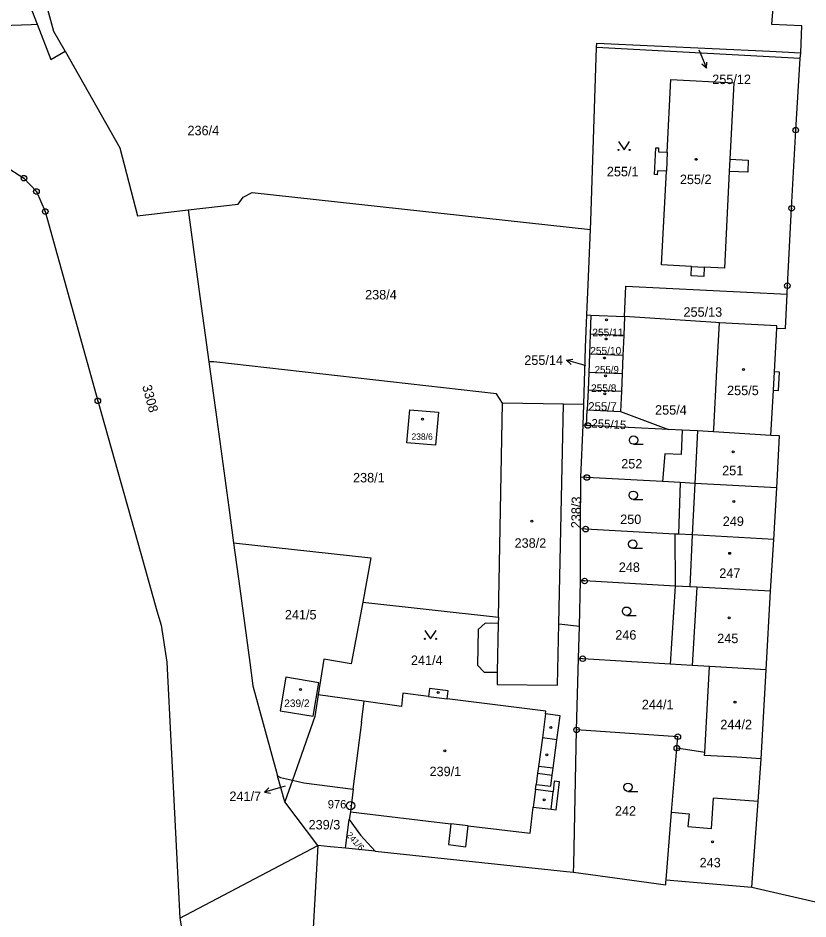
# Model space of a CAD drawing. Extents: x -733394 to -722299, y -1082822 to -1075049.
# Drawn here: x -728861.9 to -728720, y -1079295.9 to -1079134.2 of the extents above; entities that cross this region are included whole.
import ezdxf

# ---------------------------------------------------------------- set-up
doc = ezdxf.new("R2010")
doc.units = 0
for name, color, linetype in [('Hranice parcel', 7, 'Continuous'), ('Parcelní čísla', 7, 'Continuous'), ('Pop  PČ popisy', 7, 'Continuous'), ('Vnitřní kresba', 7, 'Continuous'), ('Značky bodu BP', 7, 'Continuous'), ('Značky budov', 7, 'Continuous'), ('Značky kultur', 7, 'Continuous')]:
    doc.layers.add(name, color=color, linetype=linetype)

msp = doc.modelspace()

# ---------------------------------------------------------------- linework, layer by layer
at = {"layer": 'Hranice parcel'}
for p, q in [((-728721.37, -1079141.46), (-728757.95, -1079139.47)), ((-728721.37, -1079141.46), (-728721.29, -1079140.45)), ((-728759.71, -1079187.48), (-728758.96, -1079187.51)), ((-728758.96, -1079187.51), (-728759.09, -1079190.95)), ((-728758.96, -1079187.51), (-728752.94, -1079187.76)), ((-728752.94, -1079187.76), (-728753.08, -1079191.19)), ((-728759.09, -1079190.95), (-728759.23, -1079194.54)), ((-728753.08, -1079191.19), (-728759.09, -1079190.95)), ((-728753.08, -1079191.19), (-728753.23, -1079194.77)), ((-728759.23, -1079194.54), (-728759.36, -1079197.81)), ((-728753.23, -1079194.77), (-728759.23, -1079194.54)), ((-728753.23, -1079194.77), (-728753.36, -1079198.05)), ((-728759.36, -1079197.81), (-728759.49, -1079201.01)), ((-728753.36, -1079198.05), (-728759.36, -1079197.81)), ((-728753.36, -1079198.05), (-728753.49, -1079201.24)), ((-728759.49, -1079201.01), (-728759.63, -1079204.54)), ((-728753.49, -1079201.24), (-728759.49, -1079201.01)), ((-728753.49, -1079201.24), (-728753.64, -1079204.79)), ((-728775.58, -1079241.73), (-728774.84, -1079203.33)), ((-728763.89, -1079203.52), (-728774.84, -1079203.33)), ((-728764.73, -1079242.94), (-728763.89, -1079203.52)), ((-728760.24, -1079203.58), (-728763.89, -1079203.52)), ((-728760.34, -1079207.28), (-728760.24, -1079203.58)), ((-728759.79, -1079207.31), (-728759.63, -1079204.54)), ((-728759.63, -1079204.54), (-728753.64, -1079204.79)), ((-728753.64, -1079204.79), (-728745.06, -1079208.04)), ((-728760.8, -1079216.58), (-728760.34, -1079207.28)), ((-728759.79, -1079207.31), (-728760.34, -1079207.28)), ((-728742.56, -1079208.15), (-728745.06, -1079208.04)), ((-728726.65, -1079209.11), (-728736.96, -1079208.45)), ((-728760.83, -1079225.87), (-728760.8, -1079216.58)), ((-728742.94, -1079217.56), (-728746.14, -1079217.39)), ((-728742.94, -1079217.56), (-728743.25, -1079226.83)), ((-728726.13, -1079227.8), (-728725.61, -1079218.49)), ((-728760.83, -1079235.19), (-728760.83, -1079225.87)), ((-728743.25, -1079226.83), (-728743.88, -1079226.8)), ((-728743.88, -1079226.8), (-728743.82, -1079236.14)), ((-728726.73, -1079237.08), (-728726.13, -1079227.8)), ((-728761.04, -1079243.35), (-728760.83, -1079235.19)), ((-728743.82, -1079236.14), (-728744.73, -1079250.15)), ((-728727.51, -1079251.15), (-728726.73, -1079237.08)), ((-728799.95, -1079239.04), (-728775.58, -1079241.73)), ((-728764.73, -1079242.94), (-728761.04, -1079243.35)), ((-728761.19, -1079249.14), (-728761.04, -1079243.35)), ((-728761.55, -1079261.96), (-728761.19, -1079249.14)), ((-728738.54, -1079265.99), (-728737.7, -1079250.6)), ((-728727.51, -1079251.15), (-728737.7, -1079250.6)), ((-728728.38, -1079267.12), (-728727.51, -1079251.15)), ((-728738.54, -1079265.99), (-728743.54, -1079265.22)), ((-728813.93, -1079274.89), (-728815.23, -1079270.19)), ((-728812.56, -1079270.98), (-728813.93, -1079274.89)), ((-728808.04, -1079282.72), (-728813.93, -1079274.89)), ((-728802.17, -1079276.64), (-728802.36, -1079278.03)), ((-728832.77, -1079295.73), (-728808.04, -1079282.72)), ((-728808.04, -1079282.72), (-728809.66, -1079312.11)), ((-728797.7, -1079283.74), (-728803.07, -1079283.18)), ((-728745.46, -1079288.87), (-728730.07, -1079290.21)), ((-728730.07, -1079290.21), (-728717.86, -1079292.99))]:
    msp.add_line(p, q, dxfattribs=at)
for points in [[(-728829.63, -1079011.72), (-728834.3, -1079022.97), (-728836.39, -1079023.04), (-728837.63, -1079022.17), (-728838.5, -1079021), (-728838.65, -1079019.03), (-728843.62, -1079036.5), (-728851.4, -1079052.84), (-728854.44, -1079059.94), (-728857.7, -1079067.12), (-728859.57, -1079071.86), (-728861.73, -1079078.92), (-728862.72, -1079082.83), (-728863.37, -1079087.78), (-728863.89, -1079093.8), (-728863.95, -1079101.25), (-728863.67, -1079102.85), (-728861.5, -1079122.27), (-728859.78, -1079131.79), (-728858.43, -1079135.29)], [(-728853.37, -1079140.16), (-728855.39, -1079136.59), (-728859.3, -1079122.31), (-728855.9, -1079116.96), (-728847.76, -1079110.16), (-728854.63, -1079101.33), (-728852.39, -1079059.57), (-728842.55, -1079039), (-728830.13, -1079039.66), (-728829.86, -1079035.74), (-728821.44, -1079030.9), (-728734.52, -1079035.76), (-728716.85, -1079056.97), (-728718.83, -1079086.76), (-728719.22, -1079092.57), (-728719.59, -1079098.12)], [(-728721.29, -1079140.45), (-728721.07, -1079135.6), (-728726.46, -1079135.34), (-728723.87, -1079101.6), (-728719.59, -1079098.12)], [(-728866.51, -1079135.57), (-728859.5, -1079135.33), (-728858.43, -1079135.29)], [(-728858.43, -1079135.29), (-728855.98, -1079141.64), (-728853.37, -1079140.16)], [(-728759.07, -1079172.12), (-728759.01, -1079170.68), (-728757.95, -1079139.47)], [(-728757.95, -1079139.47), (-728757.89, -1079138.73), (-728726.83, -1079140.17), (-728721.29, -1079140.45)], [(-728853.37, -1079140.16), (-728843.54, -1079157.51), (-728840.39, -1079169.68), (-728831.28, -1079168.64)], [(-728723.73, -1079183.77), (-728723.7, -1079182.24), (-728722.94, -1079168.34), (-728722.19, -1079154.31), (-728721.37, -1079141.46)], [(-728744.6, -1079145.25), (-728733.31, -1079145.82), (-728734.01, -1079159.52), (-728730.71, -1079159.68), (-728730.82, -1079161.88), (-728734.12, -1079161.72), (-728735.01, -1079179.07), (-728738.62, -1079178.89), (-728738.71, -1079180.59), (-728740.99, -1079180.48), (-728740.9, -1079178.77), (-728746.28, -1079178.5), (-728745.43, -1079161.7), (-728747.04, -1079161.62), (-728747.07, -1079162.33), (-728747.57, -1079162.3), (-728747.33, -1079157.48), (-728746.83, -1079157.51), (-728746.86, -1079158.21), (-728745.26, -1079158.29), (-728744.6, -1079145.25)], [(-728864.34, -1079160.68), (-728860.79, -1079162.93), (-728858.54, -1079165.33), (-728856.96, -1079168.92), (-728847.51, -1079202.9), (-728839.81, -1079230.29)], [(-728831.28, -1079168.64), (-728822.29, -1079167.61), (-728821.43, -1079166.32), (-728819.82, -1079165.48), (-728759.07, -1079172.12)], [(-728831.28, -1079168.64), (-728829.36, -1079182.84), (-728827.56, -1079195.91)], [(-728759.71, -1079187.48), (-728759.47, -1079182), (-728759.07, -1079172.12)], [(-728752.94, -1079187.76), (-728752.72, -1079182.33), (-728723.73, -1079183.77)], [(-728725.6, -1079189.86), (-728724.06, -1079189.94), (-728723.73, -1079183.77)], [(-728760.24, -1079203.58), (-728759.96, -1079193.33), (-728759.71, -1079187.48)], [(-728735.87, -1079188.88), (-728736.52, -1079188.84), (-728752.94, -1079187.76)], [(-728736.96, -1079208.45), (-728736.93, -1079207.95), (-728736.35, -1079197.41), (-728735.87, -1079188.88)], [(-728725.6, -1079189.86), (-728725.58, -1079189.46), (-728735.87, -1079188.88)], [(-728726.65, -1079209.11), (-728726.21, -1079200.98), (-728725.27, -1079201.03), (-728725.09, -1079197.74), (-728726.03, -1079197.68), (-728725.6, -1079189.86)], [(-728827.56, -1079195.91), (-728826.14, -1079206.22), (-728824.01, -1079222.03), (-728823.14, -1079228.41)], [(-728774.84, -1079203.33), (-728775.9, -1079201.62), (-728826.67, -1079195.91), (-728827.56, -1079195.91)], [(-728791.48, -1079204.51), (-728786.33, -1079204.91), (-728786.88, -1079210.84), (-728792.04, -1079210.45), (-728791.48, -1079204.51)], [(-728745.06, -1079208.04), (-728759.52, -1079207.32), (-728759.79, -1079207.31)], [(-728742.56, -1079208.15), (-728742.75, -1079212.53), (-728745.72, -1079212.41), (-728746.14, -1079217.39)], [(-728736.96, -1079208.45), (-728739.82, -1079208.28), (-728742.56, -1079208.15)], [(-728725.61, -1079218.49), (-728725.11, -1079209.2), (-728726.65, -1079209.11)], [(-728746.14, -1079217.39), (-728759.71, -1079216.65), (-728760.8, -1079216.58)], [(-728725.61, -1079218.49), (-728740.31, -1079217.71), (-728742.94, -1079217.56)], [(-728743.88, -1079226.8), (-728759.93, -1079225.92), (-728760.83, -1079225.87)], [(-728726.13, -1079227.8), (-728740.78, -1079226.97), (-728743.25, -1079226.83)], [(-728823.14, -1079228.41), (-728822.03, -1079236.56), (-728820.22, -1079249.89), (-728819.7, -1079254.03), (-728815.23, -1079270.19)], [(-728823.14, -1079228.41), (-728798.48, -1079231.1), (-728799.95, -1079239.04)], [(-728839.81, -1079230.29), (-728836.9, -1079240.58), (-728836.16, -1079243.18)], [(-728743.82, -1079236.14), (-728760.11, -1079235.23), (-728760.83, -1079235.19)], [(-728726.73, -1079237.08), (-728739.96, -1079236.35), (-728741.24, -1079236.28), (-728743.82, -1079236.14)], [(-728799.95, -1079239.04), (-728802, -1079250.12), (-728806.95, -1079249.28), (-728807.96, -1079255.67)], [(-728836.16, -1079243.18), (-728835.12, -1079249.81), (-728832.77, -1079295.73)], [(-728775.58, -1079241.73), (-728775.63, -1079242.84), (-728777.94, -1079242.8), (-728779.2, -1079243.93), (-728779.35, -1079250.31), (-728778.13, -1079251.58), (-728775.8, -1079251.62), (-728775.81, -1079253.82), (-728764.96, -1079253.94), (-728764.73, -1079242.94)], [(-728744.73, -1079250.15), (-728760.44, -1079249.19), (-728761.19, -1079249.14)], [(-728737.7, -1079250.6), (-728740.82, -1079250.39), (-728744.73, -1079250.15)], [(-728808.85, -1079259.52), (-728807.84, -1079253.48), (-728813.77, -1079252.47), (-728814.76, -1079258.56), (-728808.85, -1079259.52)], [(-728802.17, -1079276.64), (-728784.1, -1079278.8), (-728784.54, -1079282.52), (-728781.45, -1079282.92), (-728781, -1079279.17), (-728769.91, -1079280.5), (-728769.33, -1079275.81), (-728766.14, -1079276.21), (-728765.2, -1079276.33), (-728764.59, -1079271.29), (-728765.56, -1079271.14), (-728765.78, -1079273.07), (-728768.94, -1079272.63), (-728768.83, -1079271.76), (-728766.2, -1079272.08), (-728765.93, -1079270.06), (-728765.76, -1079268.83), (-728765.07, -1079263.73), (-728764.49, -1079259.45), (-728767.11, -1079259.09), (-728767.04, -1079258.57), (-728784.78, -1079256.36), (-728784.6, -1079254.92), (-728787.98, -1079254.5), (-728788.16, -1079255.94), (-728792.72, -1079255.37), (-728793, -1079257.76), (-728799.74, -1079256.82), (-728807.96, -1079255.67)], [(-728807.96, -1079255.67), (-728808.55, -1079259.56), (-728812.56, -1079270.98)], [(-728762.1, -1079287.47), (-728762.07, -1079286.17), (-728761.55, -1079261.96)], [(-728743.54, -1079265.22), (-728743.37, -1079263.18), (-728761.55, -1079261.96)], [(-728745.46, -1079288.87), (-728744.51, -1079276.7), (-728743.54, -1079265.22)], [(-728728.38, -1079267.12), (-728732.8, -1079266.88), (-728738.57, -1079266.56), (-728738.54, -1079265.99)], [(-728730.07, -1079290.21), (-728728.92, -1079274.83), (-728728.38, -1079267.12)], [(-728815.23, -1079270.19), (-728814.69, -1079270.52), (-728812.56, -1079270.98)], [(-728812.56, -1079270.98), (-728810.5, -1079271.43), (-728801.64, -1079272.58), (-728802.17, -1079276.64)], [(-728803.07, -1079283.18), (-728803, -1079282.68), (-728802.36, -1079278.03)], [(-728802.36, -1079278.03), (-728800.35, -1079280.83), (-728797.7, -1079283.74)], [(-728803.07, -1079283.18), (-728805.76, -1079282.93), (-728808.04, -1079282.72)], [(-728797.7, -1079283.74), (-728763.35, -1079287.34), (-728762.1, -1079287.47)], [(-728762.1, -1079287.47), (-728745.55, -1079289.78), (-728745.5, -1079289.23), (-728745.46, -1079288.87)], [(-728832.77, -1079295.73), (-728824.94, -1079340.97), (-728822.31, -1079356.65), (-728815.98, -1079381.25)]]:
    msp.add_lwpolyline(points, dxfattribs=at)
at = {"layer": 'Pop  PČ popisy'}
for p, q in [((-728739.6, -1079139.93), (-728739.37, -1079140.46)), ((-728739.37, -1079140.46), (-728738.2, -1079143.22)), ((-728738.2, -1079143.22), (-728739.05, -1079142.5)), ((-728738.2, -1079143.22), (-728738.13, -1079142.1)), ((-728763.34, -1079195.6), (-728762.23, -1079195.4)), ((-728760.45, -1079196.43), (-728763.34, -1079195.6)), ((-728763.34, -1079195.6), (-728762.51, -1079196.36)), ((-728759.89, -1079196.59), (-728760.45, -1079196.43)), ((-728814.73, -1079272.28), (-728817.61, -1079273.11)), ((-728813.86, -1079272.04), (-728814.73, -1079272.28)), ((-728817.61, -1079273.11), (-728816.79, -1079272.35)), ((-728817.61, -1079273.11), (-728816.51, -1079273.31))]:
    msp.add_line(p, q, dxfattribs=at)
at = {"layer": 'Vnitřní kresba'}
for p, q in [((-728745.26, -1079158.29), (-728745.43, -1079161.7)), ((-728734.01, -1079159.52), (-728734.12, -1079161.72)), ((-728740.9, -1079178.77), (-728738.62, -1079178.89)), ((-728726.21, -1079200.98), (-728726.03, -1079197.68)), ((-728739.82, -1079208.28), (-728740.31, -1079217.71)), ((-728740.31, -1079217.71), (-728740.78, -1079226.97)), ((-728740.78, -1079226.97), (-728741.24, -1079236.28)), ((-728739.96, -1079236.35), (-728740.82, -1079250.39)), ((-728775.63, -1079242.84), (-728775.8, -1079251.62)), ((-728788.16, -1079255.94), (-728784.78, -1079256.36)), ((-728799.74, -1079256.82), (-728800.2, -1079260.55)), ((-728767.11, -1079259.09), (-728767.69, -1079263.37)), ((-728801.64, -1079272.58), (-728800.08, -1079260.57)), ((-728800.2, -1079260.55), (-728800.08, -1079260.57)), ((-728767.69, -1079263.37), (-728768.39, -1079268.5)), ((-728765.07, -1079263.73), (-728767.69, -1079263.37)), ((-728768.39, -1079268.5), (-728768.55, -1079269.73)), ((-728765.76, -1079268.83), (-728768.39, -1079268.5)), ((-728768.55, -1079269.73), (-728768.83, -1079271.76)), ((-728768.55, -1079269.73), (-728765.93, -1079270.06)), ((-728768.94, -1079272.63), (-728769.33, -1079275.81)), ((-728766.14, -1079276.21), (-728765.78, -1079273.07)), ((-728737.35, -1079279.67), (-728736.97, -1079274.19)), ((-728728.92, -1079274.83), (-728736.97, -1079274.19)), ((-728744.51, -1079276.7), (-728741.36, -1079277.05)), ((-728741.36, -1079277.05), (-728741.56, -1079279.3)), ((-728781, -1079279.17), (-728784.1, -1079278.8)), ((-728741.56, -1079279.3), (-728737.35, -1079279.67))]:
    msp.add_line(p, q, dxfattribs=at)
at = {"layer": 'Značky bodu BP'}
for centre, radius in [((-728722.19, -1079154.31), 0.5), ((-728722.19, -1079154.31), 0.0303), ((-728860.79, -1079162.93), 0.5), ((-728860.79, -1079162.93), 0.0303), ((-728858.54, -1079165.33), 0.5), ((-728858.54, -1079165.33), 0.0303), ((-728856.96, -1079168.92), 0.5), ((-728722.94, -1079168.34), 0.5), ((-728722.94, -1079168.34), 0.0303), ((-728856.96, -1079168.92), 0.0303), ((-728723.7, -1079182.24), 0.5), ((-728723.7, -1079182.24), 0.0303), ((-728847.51, -1079202.9), 0.5), ((-728847.51, -1079202.9), 0.0303), ((-728759.52, -1079207.32), 0.5), ((-728759.52, -1079207.32), 0.0303), ((-728759.71, -1079216.65), 0.5), ((-728759.71, -1079216.65), 0.0303), ((-728759.93, -1079225.92), 0.5), ((-728759.93, -1079225.92), 0.0303), ((-728760.11, -1079235.23), 0.5), ((-728760.11, -1079235.23), 0.0303), ((-728760.44, -1079249.19), 0.5), ((-728760.44, -1079249.19), 0.0303), ((-728761.55, -1079261.96), 0.5), ((-728761.55, -1079261.96), 0.0303), ((-728743.37, -1079263.18), 0.5), ((-728743.37, -1079263.18), 0.0303), ((-728743.54, -1079265.22), 0.5), ((-728743.54, -1079265.22), 0.0303), ((-728802.13, -1079275.55), 0.75), ((-728802.13, -1079275.55), 0.03)]:
    msp.add_circle(centre, radius, dxfattribs=at)
at = {"layer": 'Značky budov'}
for centre in [(-728740.05, -1079159.56), (-728756.19, -1079188.36), (-728756.26, -1079191.8), (-728756.51, -1079195.21), (-728731.57, -1079197.25), (-728756.34, -1079198.43), (-728756.49, -1079201.66), (-728789.23, -1079206.18), (-728733.45, -1079212.07), (-728733.31, -1079220.97), (-728769.59, -1079224.51), (-728734.06, -1079230.27), (-728734.17, -1079241.86), (-728811.13, -1079254.72), (-728786.39, -1079255.24), (-728733.1, -1079256.98), (-728766.16, -1079261.55), (-728785.19, -1079265.7), (-728766.9, -1079266.45), (-728767.35, -1079274.52), (-728737.12, -1079282.06)]:
    msp.add_circle(centre, 0.175, dxfattribs=at)
at = {"layer": 'Značky kultur'}
for p, q in [((-728751.32, -1079210.7), (-728749.57, -1079210.7)), ((-728751.38, -1079220.59), (-728749.63, -1079220.59)), ((-728751.46, -1079229.37), (-728749.71, -1079229.37)), ((-728752.57, -1079241.4), (-728750.82, -1079241.4)), ((-728752.32, -1079273), (-728750.57, -1079273))]:
    msp.add_line(p, q, dxfattribs=at)
for points in [[(-728754.02, -1079156.37), (-728753.02, -1079157.87), (-728752.02, -1079156.37)], [(-728788.78, -1079244.12), (-728787.78, -1079245.62), (-728786.78, -1079244.12)]]:
    msp.add_lwpolyline(points, dxfattribs=at)
for centre, radius in [((-728754.02, -1079157.87), 0.1), ((-728752.02, -1079157.87), 0.1), ((-728751.32, -1079209.95), 0.75), ((-728751.38, -1079219.84), 0.75), ((-728751.46, -1079228.62), 0.75), ((-728752.57, -1079240.65), 0.75), ((-728788.78, -1079245.62), 0.1), ((-728786.78, -1079245.62), 0.1), ((-728752.32, -1079272.25), 0.75)]:
    msp.add_circle(centre, radius, dxfattribs=at)

# ---------------------------------------------------------------- texts
at = {"layer": 'Parcelní čísla'}
for s, height, p in [('255/12', 1.7, (-728737.19, -1079146.05)), ('236/4', 1.7, (-728831.42, -1079155.23)), ('255/1', 1.7, (-728756.11, -1079162.6)), ('255/2', 1.7, (-728743, -1079164)), ('238/4', 1.7, (-728799.52, -1079184.7)), ('255/13', 1.7, (-728742.35, -1079187.81)), ('255/11', 1.36, (-728758.71, -1079191.31)), ('255/14', 1.7, (-728770.94, -1079196.45)), ('255/10', 1.36, (-728759.09, -1079194.58)), ('255/9', 1.3, (-728758.3, -1079197.95)), ('255/8', 1.36, (-728758.95, -1079201.31)), ('255/5', 1.7, (-728734.52, -1079201.88)), ('255/7', 1.53, (-728759.45, -1079204.67)), ('255/4', 1.7, (-728747.45, -1079205.38)), ('238/6', 1.139, (-728791.19, -1079209.89)), ('252', 1.7, (-728753.53, -1079215.04)), ('251', 1.7, (-728735.41, -1079216.25)), ('238/1', 1.7, (-728801.69, -1079217.54)), ('250', 1.7, (-728753.72, -1079225.01)), ('249', 1.7, (-728735.3, -1079225.36)), ('238/2', 1.7, (-728772.68, -1079229.27)), ('248', 1.7, (-728753.97, -1079233.61)), ('247', 1.7, (-728735.92, -1079234.68)), ('241/5', 1.7, (-728813.93, -1079242.13)), ('246', 1.7, (-728754.6, -1079245.76)), ('245', 1.7, (-728736.3, -1079246.39)), ('241/4', 1.7, (-728791.29, -1079250.31)), ('239/2', 1.36, (-728814.05, -1079257.86)), ('244/1', 1.7, (-728749.83, -1079258.25)), ('244/2', 1.7, (-728735.73, -1079261.84)), ('239/1', 1.7, (-728787.95, -1079270.26)), ('241/7', 1.7, (-728823.89, -1079274.72)), ('242', 1.7, (-728754.66, -1079277.35)), ('239/3', 1.7, (-728809.67, -1079279.82)), ('243', 1.7, (-728739.45, -1079286.63))]:
    msp.add_text(s, height=height, dxfattribs=at).set_placement(p)
for s, height, rotation, p in [('3308', 1.7, 285, (-728839.57, -1079200.26)), ('255/15', 1.53, 357, (-728758.92, -1079207.67)), ('238/3', 1.7, 89, (-728760.83, -1079225.78)), ('241/6', 1.139, 312, (-728802.97, -1079280.9))]:
    msp.add_text(s, height=height, rotation=rotation, dxfattribs=at).set_placement(p)
at = {"layer": 'Značky bodu BP'}
msp.add_text('976', height=1.5, dxfattribs=at).set_placement((-728806.23, -1079276.05))

doc.saveas('drawing.dxf')
